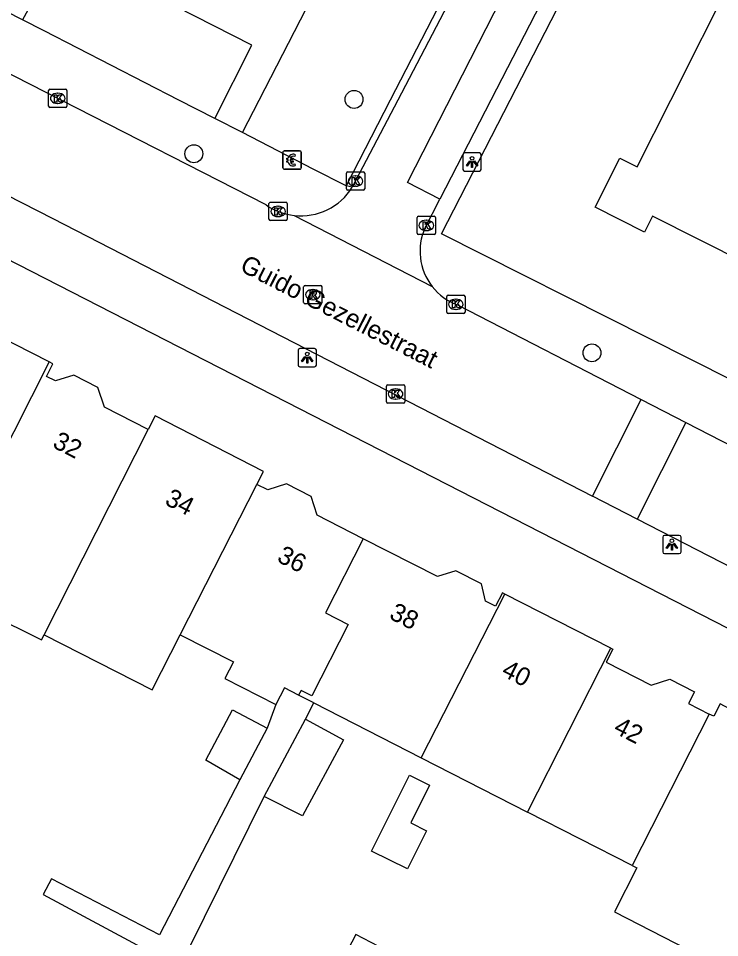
# Model space of a CAD drawing. Extents: x 160356 to 161355, y 381727 to 382845.
# Drawn here: x 161117.5 to 161155.8, y 382454.3 to 382504.5 of the extents above; entities that cross this region are included whole.
import ezdxf

# ---------------------------------------------------------------- set-up
doc = ezdxf.new("R2010")
doc.units = 0
for name, color, linetype in [('IMGEO_Betaalautomaat', 7, 'Continuous'), ('IMGEO_Boom', 7, 'Continuous'), ('IMGEO_Kolk', 7, 'Continuous'), ('IMGEO_Lichtpunt', 7, 'Continuous'), ('IMGEO_Openbare_ruimte_label', 7, 'Continuous'), ('IMGEO_Pand', 7, 'Continuous'), ('IMGEO_Pand_nummerreeks', 7, 'Continuous'), ('IMGEO_Rijbaan_lokaal_open', 7, 'Continuous'), ('IMGEO_Rioolput', 7, 'Continuous'), ('IMGEO_Voetpad_open', 7, 'Continuous')]:
    doc.layers.add(name, color=color, linetype=linetype)

msp = doc.modelspace()

# ---------------------------------------------------------------- linework, layer by layer
at = {"layer": 'IMGEO_Betaalautomaat'}
for p, q in [((161131.927, 382496.298), (161131.927, 382497.139)), ((161131.927, 382497.139), (161131.927, 382496.298)), ((161132.002, 382497.222), (161132.843, 382497.222)), ((161132.843, 382497.222), (161132.002, 382497.222)), ((161132.926, 382497.148), (161132.926, 382496.307)), ((161132.926, 382496.307), (161132.926, 382497.148)), ((161132.21, 382496.686), (161132.21, 382496.754)), ((161132.331, 382496.754), (161132.331, 382496.686)), ((161132.589, 382497.027), (161132.572, 382496.927)), ((161132.852, 382496.223), (161132.011, 382496.223)), ((161132.011, 382496.223), (161132.852, 382496.223)), ((161132.576, 382496.521), (161132.598, 382496.434))]:
    msp.add_line(p, q, dxfattribs=at)
for points in [[(161132.21, 382496.754), (161132.141, 382496.754), (161132.141, 382496.823), (161132.22, 382496.823)], [(161132.215, 382496.617), (161132.141, 382496.617), (161132.141, 382496.686), (161132.21, 382496.686)], [(161132.342, 382496.823), (161132.489, 382496.823), (161132.489, 382496.754), (161132.331, 382496.754)], [(161132.331, 382496.686), (161132.489, 382496.686), (161132.489, 382496.617), (161132.345, 382496.617)]]:
    msp.add_lwpolyline(points, dxfattribs=at)
for centre, radius, start, end in [((161132.005, 382497.145), 0.0779, 92.4484, 184.2845), ((161132.005, 382497.145), 0.0779, 92.4484, 184.2845), ((161132.849, 382497.145), 0.0779, 2.4484, 94.2845), ((161132.849, 382497.145), 0.0779, 2.4484, 94.2845), ((161132.503, 382496.747), 0.293, 73.014, 165.0139), ((161132.509, 382496.76), 0.179, 69.3236, 159.5683), ((161132.005, 382496.301), 0.0779, 182.4484, 274.2845), ((161132.005, 382496.301), 0.0779, 182.4484, 274.2845), ((161132.476, 382496.672), 0.267, 191.8096, 297.0389), ((161132.509, 382496.687), 0.179, 202.7625, 291.8693), ((161132.849, 382496.301), 0.0779, 272.4484, 4.2845), ((161132.849, 382496.301), 0.0779, 272.4484, 4.2845)]:
    msp.add_arc(centre, radius, start, end, dxfattribs=at)
at = {"layer": 'IMGEO_Boom'}
for centre in [(161135.811, 382500.037), (161127.066, 382497.07), (161148.805, 382486.2)]:
    msp.add_circle(centre, 0.489, dxfattribs=at)
at = {"layer": 'IMGEO_Kolk'}
for p, q in [((161119.134, 382499.669), (161119.134, 382500.521)), ((161119.209, 382500.595), (161120.061, 382500.595)), ((161119.622, 382500.375), (161119.647, 382500.375)), ((161120.135, 382500.521), (161120.135, 382499.669)), ((161119.645, 382499.815), (161119.62, 382499.815)), ((161120.061, 382499.595), (161119.209, 382499.595)), ((161135.393, 382495.152), (161135.393, 382496.004)), ((161135.468, 382496.078), (161136.32, 382496.078)), ((161135.881, 382495.858), (161135.906, 382495.858)), ((161136.394, 382496.004), (161136.394, 382495.152)), ((161135.904, 382495.298), (161135.879, 382495.298)), ((161136.32, 382495.078), (161135.468, 382495.078)), ((161131.166, 382493.494), (161131.166, 382494.346)), ((161131.241, 382494.42), (161132.093, 382494.42)), ((161131.654, 382494.2), (161131.679, 382494.2)), ((161132.167, 382494.346), (161132.167, 382493.494)), ((161131.677, 382493.64), (161131.652, 382493.64)), ((161139.334, 382493.656), (161140.186, 382493.656)), ((161132.093, 382493.42), (161131.241, 382493.42)), ((161139.259, 382492.73), (161139.259, 382493.582)), ((161139.747, 382493.436), (161139.772, 382493.436)), ((161140.26, 382493.582), (161140.26, 382492.73)), ((161140.186, 382492.656), (161139.334, 382492.656)), ((161139.77, 382492.876), (161139.745, 382492.876)), ((161140.872, 382488.423), (161140.872, 382489.275)), ((161140.947, 382489.349), (161141.799, 382489.349)), ((161141.36, 382489.129), (161141.385, 382489.129)), ((161141.873, 382489.275), (161141.873, 382488.423)), ((161141.799, 382488.349), (161140.947, 382488.349)), ((161141.383, 382488.569), (161141.358, 382488.569)), ((161137.581, 382483.528), (161137.581, 382484.38)), ((161137.656, 382484.454), (161138.508, 382484.454)), ((161138.069, 382484.234), (161138.094, 382484.234)), ((161138.582, 382484.38), (161138.582, 382483.528)), ((161138.092, 382483.674), (161138.067, 382483.674)), ((161138.508, 382483.454), (161137.656, 382483.454))]:
    msp.add_line(p, q, dxfattribs=at)
for points in [[(161119.134, 382499.669), (161119.134, 382500.521)], [(161119.209, 382500.595), (161120.061, 382500.595)], [(161119.455, 382500.295), (161119.578, 382500.295), (161119.578, 382500.144), (161119.708, 382500.295), (161119.872, 382500.295), (161119.726, 382500.144), (161119.879, 382499.895), (161119.727, 382499.895), (161119.642, 382500.059), (161119.578, 382499.992), (161119.578, 382499.895), (161119.455, 382499.895), (161119.455, 382500.295)], [(161120.135, 382500.521), (161120.135, 382499.669)], [(161120.061, 382499.595), (161119.209, 382499.595)], [(161135.393, 382495.152), (161135.393, 382496.004)], [(161135.468, 382496.078), (161136.32, 382496.078)], [(161135.714, 382495.778), (161135.837, 382495.778), (161135.837, 382495.627), (161135.967, 382495.778), (161136.131, 382495.778), (161135.985, 382495.627), (161136.138, 382495.378), (161135.986, 382495.378), (161135.901, 382495.542), (161135.837, 382495.475), (161135.837, 382495.378), (161135.714, 382495.378), (161135.714, 382495.778)], [(161136.394, 382496.004), (161136.394, 382495.152)], [(161136.32, 382495.078), (161135.468, 382495.078)], [(161131.166, 382493.494), (161131.166, 382494.346)], [(161131.241, 382494.42), (161132.093, 382494.42)], [(161131.487, 382494.12), (161131.61, 382494.12), (161131.61, 382493.969), (161131.74, 382494.12), (161131.904, 382494.12), (161131.758, 382493.969), (161131.911, 382493.72), (161131.759, 382493.72), (161131.674, 382493.884), (161131.61, 382493.817), (161131.61, 382493.72), (161131.487, 382493.72), (161131.487, 382494.12)], [(161132.167, 382494.346), (161132.167, 382493.494)], [(161139.334, 382493.656), (161140.186, 382493.656)], [(161132.093, 382493.42), (161131.241, 382493.42)], [(161139.259, 382492.73), (161139.259, 382493.582)], [(161139.58, 382493.356), (161139.703, 382493.356), (161139.703, 382493.205), (161139.833, 382493.356), (161139.997, 382493.356), (161139.851, 382493.205), (161140.004, 382492.956), (161139.852, 382492.956), (161139.767, 382493.12), (161139.703, 382493.053), (161139.703, 382492.956), (161139.58, 382492.956), (161139.58, 382493.356)], [(161140.26, 382493.582), (161140.26, 382492.73)], [(161140.186, 382492.656), (161139.334, 382492.656)], [(161140.872, 382488.423), (161140.872, 382489.275)], [(161140.947, 382489.349), (161141.799, 382489.349)], [(161141.873, 382489.275), (161141.873, 382488.423)], [(161141.193, 382489.049), (161141.316, 382489.049), (161141.316, 382488.898), (161141.446, 382489.049), (161141.61, 382489.049), (161141.464, 382488.898), (161141.617, 382488.649), (161141.465, 382488.649), (161141.38, 382488.813), (161141.316, 382488.746), (161141.316, 382488.649), (161141.193, 382488.649), (161141.193, 382489.049)], [(161141.799, 382488.349), (161140.947, 382488.349)], [(161137.581, 382483.528), (161137.581, 382484.38)], [(161137.656, 382484.454), (161138.508, 382484.454)], [(161137.902, 382484.154), (161138.025, 382484.154), (161138.025, 382484.003), (161138.155, 382484.154), (161138.319, 382484.154), (161138.173, 382484.003), (161138.326, 382483.754), (161138.174, 382483.754), (161138.089, 382483.918), (161138.025, 382483.851), (161138.025, 382483.754), (161137.902, 382483.754), (161137.902, 382484.154)], [(161138.582, 382484.38), (161138.582, 382483.528)], [(161138.508, 382483.454), (161137.656, 382483.454)]]:
    msp.add_lwpolyline(points, dxfattribs=at)
for centre, start, end in [((161119.211, 382500.519), 91.552, 178.448), ((161119.211, 382500.519), 91.552, 178.448), ((161120.059, 382500.519), 1.552, 88.448), ((161120.059, 382500.519), 1.552, 88.448), ((161119.211, 382499.671), 181.552, 268.448), ((161119.211, 382499.671), 181.552, 268.448), ((161120.059, 382499.671), 271.552, 358.448), ((161120.059, 382499.671), 271.552, 358.448), ((161135.47, 382496.002), 91.552, 178.448), ((161135.47, 382496.002), 91.552, 178.448), ((161136.318, 382496.002), 1.552, 88.448), ((161136.318, 382496.002), 1.552, 88.448), ((161135.47, 382495.154), 181.552, 268.448), ((161135.47, 382495.154), 181.552, 268.448), ((161136.318, 382495.154), 271.552, 358.448), ((161136.318, 382495.154), 271.552, 358.448), ((161131.243, 382494.344), 91.552, 178.448), ((161131.243, 382494.344), 91.552, 178.448), ((161132.091, 382494.344), 1.552, 88.448), ((161132.091, 382494.344), 1.552, 88.448), ((161139.336, 382493.58), 91.552, 178.448), ((161139.336, 382493.58), 91.552, 178.448), ((161140.184, 382493.58), 1.552, 88.448), ((161140.184, 382493.58), 1.552, 88.448), ((161131.243, 382493.496), 181.552, 268.448), ((161131.243, 382493.496), 181.552, 268.448), ((161132.091, 382493.496), 271.552, 358.448), ((161132.091, 382493.496), 271.552, 358.448), ((161139.336, 382492.732), 181.552, 268.448), ((161139.336, 382492.732), 181.552, 268.448), ((161140.184, 382492.732), 271.552, 358.448), ((161140.184, 382492.732), 271.552, 358.448), ((161140.949, 382489.273), 91.552, 178.448), ((161140.949, 382489.273), 91.552, 178.448), ((161141.797, 382489.273), 1.552, 88.448), ((161141.797, 382489.273), 1.552, 88.448), ((161140.949, 382488.425), 181.552, 268.448), ((161140.949, 382488.425), 181.552, 268.448), ((161141.797, 382488.425), 271.552, 358.448), ((161141.797, 382488.425), 271.552, 358.448), ((161137.658, 382484.378), 91.552, 178.448), ((161137.658, 382484.378), 91.552, 178.448), ((161138.506, 382484.378), 1.552, 88.448), ((161138.506, 382484.378), 1.552, 88.448), ((161137.658, 382483.53), 181.552, 268.448), ((161137.658, 382483.53), 181.552, 268.448), ((161138.506, 382483.53), 271.552, 358.448), ((161138.506, 382483.53), 271.552, 358.448)]:
    msp.add_arc(centre, 0.0765, start, end, dxfattribs=at)
for centre, major_axis, ratio, start_param, end_param in [((161119.621, 382500.095), (-0.387, 0.002), 0.722429, 4.712389, 7.853982), ((161119.646, 382500.095), (-0.39, 0.002), 0.717154, 1.570796, 4.712389), ((161135.88, 382495.578), (-0.387, 0.002), 0.722429, 4.712389, 7.853982), ((161135.905, 382495.578), (-0.39, 0.002), 0.717154, 1.570796, 4.712389), ((161131.653, 382493.92), (-0.387, 0.002), 0.722429, 4.712389, 7.853982), ((161131.678, 382493.92), (-0.39, 0.002), 0.717154, 1.570796, 4.712389), ((161139.746, 382493.156), (-0.387, 0.002), 0.722429, 4.712389, 7.853982), ((161139.771, 382493.156), (-0.39, 0.002), 0.717154, 1.570796, 4.712389), ((161141.359, 382488.849), (-0.387, 0.002), 0.722429, 4.712389, 7.853982), ((161141.384, 382488.849), (-0.39, 0.002), 0.717154, 1.570796, 4.712389), ((161138.068, 382483.954), (-0.387, 0.002), 0.722429, 4.712389, 7.853982), ((161138.093, 382483.954), (-0.39, 0.002), 0.717154, 1.570796, 4.712389)]:
    msp.add_ellipse(centre, major_axis=major_axis, ratio=ratio, start_param=start_param, end_param=end_param, dxfattribs=at)
at = {"layer": 'IMGEO_Lichtpunt'}
for p, q in [((161141.758, 382497.022), (161141.758, 382496.215)), ((161141.758, 382497.022), (161141.758, 382496.215)), ((161142.66, 382497.117), (161141.852, 382497.117)), ((161142.66, 382497.117), (161141.852, 382497.117)), ((161142.754, 382496.215), (161142.754, 382497.022)), ((161142.754, 382496.215), (161142.754, 382497.022)), ((161141.852, 382496.121), (161142.66, 382496.121)), ((161141.852, 382496.121), (161142.66, 382496.121)), ((161132.759, 382486.34), (161132.759, 382485.533)), ((161132.759, 382486.34), (161132.759, 382485.533)), ((161133.661, 382486.435), (161132.853, 382486.435)), ((161133.661, 382486.435), (161132.853, 382486.435)), ((161133.755, 382485.533), (161133.755, 382486.34)), ((161133.755, 382485.533), (161133.755, 382486.34)), ((161132.853, 382485.439), (161133.661, 382485.439)), ((161132.853, 382485.439), (161133.661, 382485.439)), ((161152.671, 382476.139), (161152.671, 382475.332)), ((161152.671, 382476.139), (161152.671, 382475.332)), ((161153.573, 382476.234), (161152.765, 382476.234)), ((161153.573, 382476.234), (161152.765, 382476.234)), ((161153.667, 382475.332), (161153.667, 382476.139)), ((161153.667, 382475.332), (161153.667, 382476.139)), ((161152.765, 382475.238), (161153.573, 382475.238)), ((161152.765, 382475.238), (161153.573, 382475.238))]:
    msp.add_line(p, q, dxfattribs=at)
for points in [[(161142.132, 382496.686), (161142.171, 382496.658), (161141.983, 382496.396), (161141.945, 382496.423), (161142.132, 382496.686)], [(161142.234, 382496.638), (161142.281, 382496.638), (161142.281, 382496.316), (161142.234, 382496.316), (161142.234, 382496.638)], [(161142.344, 382496.658), (161142.382, 382496.685), (161142.569, 382496.423), (161142.53, 382496.395), (161142.344, 382496.658)], [(161133.133, 382486.004), (161133.172, 382485.976), (161132.984, 382485.714), (161132.946, 382485.741), (161133.133, 382486.004)], [(161133.235, 382485.956), (161133.282, 382485.956), (161133.282, 382485.634), (161133.235, 382485.634), (161133.235, 382485.956)], [(161133.345, 382485.976), (161133.383, 382486.003), (161133.57, 382485.741), (161133.531, 382485.713), (161133.345, 382485.976)], [(161153.045, 382475.803), (161153.084, 382475.775), (161152.896, 382475.513), (161152.858, 382475.54), (161153.045, 382475.803)], [(161153.147, 382475.755), (161153.194, 382475.755), (161153.194, 382475.433), (161153.147, 382475.433), (161153.147, 382475.755)], [(161153.257, 382475.775), (161153.295, 382475.802), (161153.482, 382475.54), (161153.443, 382475.512), (161153.257, 382475.775)]]:
    msp.add_lwpolyline(points, dxfattribs=at)
for centre in [(161142.257, 382496.82), (161133.258, 382486.138), (161153.17, 382475.937)]:
    msp.add_circle(centre, 0.0994, dxfattribs=at)
for centre, start, end in [((161141.852, 382497.022), 90, 180), ((161141.852, 382497.022), 90, 180), ((161142.66, 382497.022), 0, 90), ((161142.66, 382497.022), 0, 90), ((161141.852, 382496.215), 180, 270), ((161141.852, 382496.215), 180, 270), ((161142.66, 382496.215), 270, 0), ((161142.66, 382496.215), 270, 360), ((161132.853, 382486.34), 90, 180), ((161132.853, 382486.34), 90, 180), ((161133.661, 382486.34), 0, 90), ((161133.661, 382486.34), 0, 90), ((161132.853, 382485.533), 180, 270), ((161132.853, 382485.533), 180, 270), ((161133.661, 382485.533), 270, 0), ((161133.661, 382485.533), 270, 360), ((161152.765, 382476.139), 90, 180), ((161152.765, 382476.139), 90, 180), ((161153.573, 382476.139), 0, 90), ((161153.573, 382476.139), 0, 90), ((161152.765, 382475.332), 180, 270), ((161152.765, 382475.332), 180, 270), ((161153.573, 382475.332), 270, 0), ((161153.573, 382475.332), 270, 360)]:
    msp.add_arc(centre, 0.0946, start, end, dxfattribs=at)
at = {"layer": 'IMGEO_Pand'}
for points in [[(161164.911, 382487.226), (161152.114, 382493.671), (161151.67, 382492.791), (161148.972, 382494.15), (161150.325, 382496.837), (161151.271, 382496.36), (161153.105, 382500), (161156.555, 382506.85), (161155.668, 382507.296), (161157.573, 382511.077), (161158.418, 382510.651), (161160.937, 382515.652), (161156.742, 382517.765), (161158.536, 382521.326), (161163.002, 382519.077), (161175.437, 382512.813), (161173.516, 382508.999), (161171.685, 382509.922), (161166.687, 382500), (161165.017, 382496.685), (161167.033, 382495.669), (161165.717, 382493.057), (161167.343, 382492.238)], [(161119.161, 382485.706), (161113.475, 382488.609)], [(161119.161, 382485.706), (161113.369, 382474.28)], [(161124.569, 382482.015), (161122.178, 382483.236), (161121.828, 382484.315), (161120.512, 382484.987), (161119.51, 382484.662), (161119.02, 382484.913), (161119.371, 382485.599), (161119.161, 382485.706)], [(161130.51, 382479.013), (161130.874, 382479.725), (161124.945, 382482.752), (161124.569, 382482.015)], [(161118.89, 382470.798), (161124.569, 382482.015)], [(161126.321, 382470.805), (161130.51, 382479.013)], [(161136.318, 382476.05), (161133.8, 382477.335), (161133.47, 382478.352), (161132.117, 382479.043), (161131.098, 382478.713), (161130.51, 382479.013)], [(161136.318, 382476.05), (161134.248, 382471.994), (161135.492, 382471.359), (161133.508, 382467.472), (161132.922, 382467.771), (161132.786, 382467.505)], [(161144.051, 382473.027), (161143.913, 382473.097), (161143.538, 382472.361), (161142.987, 382472.642), (161142.78, 382473.594), (161141.375, 382474.303), (161140.375, 382473.978), (161136.318, 382476.05)], [(161113.369, 382474.28), (161112.936, 382473.412), (161118.754, 382470.523), (161118.89, 382470.798)], [(161139.487, 382464.084), (161144.051, 382473.027)], [(161149.843, 382470.07), (161144.051, 382473.027)], [(161118.89, 382470.798), (161124.782, 382467.79), (161126.321, 382470.805)], [(161126.321, 382470.805), (161129.23, 382469.32), (161128.764, 382468.409), (161131.544, 382466.99)], [(161145.278, 382461.127), (161149.843, 382470.07)], [(161149.843, 382470.07), (161149.948, 382470.016), (161149.588, 382469.311), (161152.043, 382468.058), (161153.048, 382468.384), (161154.408, 382467.69), (161154.082, 382467.052), (161155.213, 382466.475)], [(161132.786, 382467.505), (161132.009, 382467.901), (161131.544, 382466.99)], [(161133.619, 382467.08), (161132.786, 382467.505)], [(161133.619, 382467.08), (161139.487, 382464.084)], [(161162.466, 382463.655), (161159.192, 382465.327), (161158.66, 382466.148), (161157.592, 382466.693), (161156.558, 382466.64), (161155.796, 382467.029), (161155.451, 382466.354), (161155.213, 382466.475)], [(161129.573, 382462.888), (161127.713, 382463.955), (161129.169, 382466.705), (161131.062, 382465.702)], [(161130.897, 382461.978), (161133.166, 382466.192)], [(161133.166, 382466.192), (161135.24, 382465.075), (161133.004, 382460.922), (161130.897, 382461.978)], [(161155.213, 382466.475), (161150.994, 382458.209)], [(161131.062, 382465.702), (161129.573, 382462.888)], [(161139.487, 382464.084), (161145.278, 382461.127)], [(161138.842, 382463.136), (161139.935, 382462.59), (161138.909, 382460.537), (161139.769, 382460.107), (161138.726, 382458.021), (161136.773, 382458.998), (161138.842, 382463.136)], [(161150.994, 382458.209), (161145.278, 382461.127)], [(161150.994, 382458.209), (161151.257, 382458.075), (161150.028, 382455.669), (161156.66, 382452.28)], [(161133.871, 382450.533), (161138.468, 382448.129), (161140.508, 382452.029), (161135.911, 382454.433), (161133.871, 382450.533)]]:
    msp.add_lwpolyline(points, dxfattribs=at)
at = {"layer": 'IMGEO_Rijbaan_lokaal_open'}
for points in [[(161145.723, 382514.396), (161138.2, 382500), (161135.718, 382495.239)], [(161140.498, 382494.591), (161138.738, 382495.508), (161146.907, 382511.514), (161148.728, 382510.563)], [(161131.012, 382494.276), (161119.821, 382500), (161110.42, 382504.788), (161100.297, 382509.962)], [(161097.588, 382504.655), (161106.7, 382500), (161119.365, 382493.53), (161148.828, 382478.38)], [(161139.673, 382492.99), (161140.498, 382494.591)], [(161132.542, 382493.698), (161140.08, 382489.82)], [(161141.455, 382488.817), (161151.487, 382483.659)], [(161148.828, 382478.38), (161151.487, 382483.659)], [(161151.487, 382483.659), (161153.933, 382482.402)], [(161153.933, 382482.402), (161151.275, 382477.122)], [(161153.933, 382482.402), (161174.997, 382471.572), (161185.771, 382466.062)], [(161151.275, 382477.122), (161148.828, 382478.38)], [(161182.79, 382460.907), (161172.913, 382465.995), (161151.275, 382477.122)]]:
    msp.add_lwpolyline(points, dxfattribs=at)
for centre, radius, start, end in [((161132.908, 382496.987), 3.309, 263.6506, 328.1149), ((161132.911, 382496.99), 3.313, 235.0122, 263.5969), ((161142.532, 382491.748), 3.118, 156.5196, 186.5172), ((161142.53, 382491.743), 3.114, 186.4345, 218.1316), ((161142.539, 382491.747), 3.125, 218.087, 249.6949)]:
    msp.add_arc(centre, radius, start, end, dxfattribs=at)
at = {"layer": 'IMGEO_Rioolput'}
for p, q in [((161133.062, 382488.95), (161133.062, 382489.802)), ((161133.137, 382489.876), (161133.989, 382489.876)), ((161133.55, 382489.656), (161133.575, 382489.656)), ((161134.063, 382489.802), (161134.063, 382488.95)), ((161133.573, 382489.096), (161133.548, 382489.096)), ((161133.989, 382488.876), (161133.137, 382488.876))]:
    msp.add_line(p, q, dxfattribs=at)
for points in [[(161133.062, 382488.95), (161133.062, 382489.802)], [(161133.137, 382489.876), (161133.989, 382489.876)], [(161134.063, 382489.802), (161134.063, 382488.95)], [(161133.651, 382489.574), (161133.399, 382489.576), (161133.399, 382489.176)], [(161133.399, 382489.176), (161133.523, 382489.176), (161133.523, 382489.338), (161133.534, 382489.338)], [(161133.577, 382489.495), (161133.523, 382489.495), (161133.523, 382489.414)], [(161133.523, 382489.414), (161133.575, 382489.414)], [(161133.581, 382489.309), (161133.652, 382489.176), (161133.792, 382489.176), (161133.727, 382489.302)], [(161133.989, 382488.876), (161133.137, 382488.876)]]:
    msp.add_lwpolyline(points, dxfattribs=at)
for centre, radius, start, end in [((161133.139, 382489.8), 0.0765, 91.552, 178.448), ((161133.139, 382489.8), 0.0765, 91.552, 178.448), ((161133.987, 382489.8), 0.0765, 1.552, 88.448), ((161133.987, 382489.8), 0.0765, 1.552, 88.448), ((161133.533, 382489.285), 0.0533, 26.0293, 88.6989), ((161133.559, 382489.603), 0.19, 274.7715, 282.9687), ((161133.583, 382489.399), 0.0964, 77.0061, 93.1865), ((161133.597, 382489.456), 0.0378, 276.6634, 79.6772), ((161133.65, 382489.464), 0.109, 350.3612, 89.416), ((161133.648, 382489.464), 0.112, 277.5842, 350.9817), ((161133.632, 382489.249), 0.108, 29.5134, 73.7905), ((161133.139, 382488.952), 0.0765, 181.552, 268.448), ((161133.139, 382488.952), 0.0765, 181.552, 268.448), ((161133.987, 382488.952), 0.0765, 271.552, 358.448), ((161133.987, 382488.952), 0.0765, 271.552, 358.448)]:
    msp.add_arc(centre, radius, start, end, dxfattribs=at)
for centre, major_axis, ratio, start_param, end_param in [((161133.549, 382489.376), (-0.387, 0.002), 0.722429, 4.712389, 7.853982), ((161133.574, 382489.376), (-0.39, 0.002), 0.717154, 1.570796, 4.712389)]:
    msp.add_ellipse(centre, major_axis=major_axis, ratio=ratio, start_param=start_param, end_param=end_param, dxfattribs=at)
at = {"layer": 'IMGEO_Voetpad_open'}
for points in [[(161012.985, 382544.253), (161099.929, 382500), (161108.683, 382495.516), (161172.317, 382462.918), (161181.334, 382458.271)], [(161188.428, 382469.918), (161185.947, 382469.846), (161140.585, 382492.693), (161144.343, 382500), (161153.914, 382518.611)], [(161129.715, 382498.223), (161130.63, 382500), (161139.008, 382516.279)], [(161145.497, 382514.965), (161137.794, 382500), (161135.382, 382495.314)], [(161148.728, 382510.563), (161143.285, 382500), (161140.498, 382494.591)], [(161128.204, 382498.998), (161130.224, 382502.994), (161119.865, 382508.302), (161117.716, 382504.382)], [(161117.716, 382504.382), (161112.273, 382507.176)], [(161128.204, 382498.998), (161126.253, 382500), (161118.887, 382503.781), (161117.716, 382504.382)], [(161129.715, 382498.223), (161128.204, 382498.998)], [(161135.382, 382495.314), (161133.589, 382496.234), (161129.715, 382498.223)], [(161135.718, 382495.239), (161135.382, 382495.314)], [(161133.166, 382466.192), (161133.619, 382467.08)], [(161131.544, 382466.99), (161131.062, 382465.702)], [(161129.573, 382462.888), (161125.191, 382454.419), (161119.284, 382457.475), (161118.842, 382456.62), (161124.705, 382453.479), (161126.294, 382452.657), (161134.006, 382448.728)], [(161138.618, 382447.71), (161126.82, 382453.722), (161130.897, 382461.978)]]:
    msp.add_lwpolyline(points, dxfattribs=at)

# ---------------------------------------------------------------- texts
at = {"layer": 'IMGEO_Openbare_ruimte_label'}
msp.add_text('Guido Gezellestraat', height=1, rotation=332.9222, dxfattribs=at).set_placement((161129.519, 382490.704))
at = {"layer": 'IMGEO_Pand_nummerreeks'}
for s, rotation, p in [('32', 333.0382, (161119.292, 382481.068)), ('34', 333.0366, (161125.42, 382477.95)), ('36', 333.0366, (161131.547, 382474.834)), ('38', 333.0366, (161137.676, 382471.717)), ('40', 333.0382, (161143.803, 382468.6)), ('42', 333.0382, (161149.924, 382465.486))]:
    msp.add_text(s, height=1, rotation=rotation, dxfattribs=at).set_placement(p)

doc.saveas('drawing.dxf')
